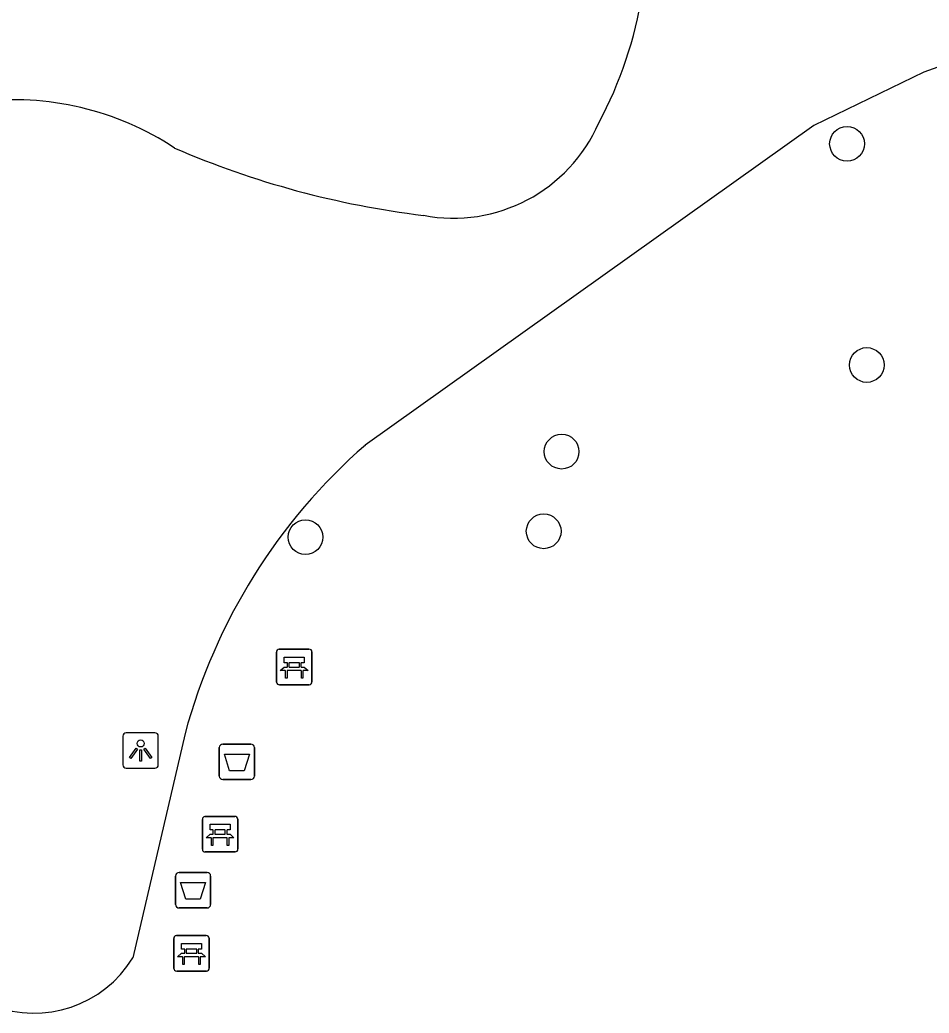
# Model space of a CAD drawing. Extents: x 162990 to 165007, y 383433 to 384336.
# Drawn here: x 164505.24 to 164530.86, y 383942.16 to 383970.14 of the extents above; entities that cross this region are included whole.
import ezdxf

# ---------------------------------------------------------------- set-up
doc = ezdxf.new("R2010")
doc.units = 0
for name, color, linetype in [('IMGEO_Afvalbak', 7, 'Continuous'), ('IMGEO_Bank', 7, 'Continuous'), ('IMGEO_Boom', 7, 'Continuous'), ('IMGEO_Lichtpunt', 7, 'Continuous'), ('IMGEO_Voetpad_gesloten', 7, 'Continuous')]:
    doc.layers.add(name, color=color, linetype=linetype)

msp = doc.modelspace()

# ---------------------------------------------------------------- linework, layer by layer
at = {"layer": 'IMGEO_Afvalbak'}
for p, q in [((164510.857, 383948.838), (164510.857, 383949.638)), ((164510.857, 383949.638), (164510.857, 383948.838)), ((164510.957, 383949.738), (164511.747, 383949.738)), ((164511.747, 383949.738), (164510.957, 383949.738)), ((164511.847, 383949.638), (164511.847, 383948.838)), ((164511.847, 383948.838), (164511.847, 383949.638)), ((164511.747, 383948.738), (164510.957, 383948.738)), ((164510.957, 383948.738), (164511.747, 383948.738)), ((164509.623, 383945.222), (164509.623, 383946.022)), ((164509.623, 383946.022), (164509.623, 383945.222)), ((164509.723, 383946.122), (164510.513, 383946.122)), ((164510.513, 383946.122), (164509.723, 383946.122)), ((164510.613, 383946.022), (164510.613, 383945.222)), ((164510.613, 383945.222), (164510.613, 383946.022)), ((164510.513, 383945.122), (164509.723, 383945.122)), ((164509.723, 383945.122), (164510.513, 383945.122))]:
    msp.add_line(p, q, dxfattribs=at)
for points in [[(164511, 383949.452), (164511.704, 383949.452), (164511.555, 383948.982), (164511.149, 383948.982), (164511, 383949.452)], [(164509.766, 383945.836), (164510.47, 383945.836), (164510.321, 383945.366), (164509.915, 383945.366), (164509.766, 383945.836)]]:
    msp.add_lwpolyline(points, dxfattribs=at)
for centre, start, end in [((164510.957, 383949.638), 90, 180), ((164510.957, 383949.638), 90, 180), ((164511.747, 383949.638), 0, 90), ((164511.747, 383949.638), 360, 90), ((164510.957, 383948.838), 180, 270), ((164510.957, 383948.838), 180, 270), ((164511.747, 383948.838), 270, 0), ((164511.747, 383948.838), 270, 0), ((164509.723, 383946.022), 90, 180), ((164509.723, 383946.022), 90, 180), ((164510.513, 383946.022), 0, 90), ((164510.513, 383946.022), 360, 90), ((164509.723, 383945.222), 180, 270), ((164509.723, 383945.222), 180, 270), ((164510.513, 383945.222), 270, 0), ((164510.513, 383945.222), 270, 0)]:
    msp.add_arc(centre, 0.1, start, end, dxfattribs=at)
at = {"layer": 'IMGEO_Bank'}
for p, q in [((164512.543, 383952.409), (164513.384, 383952.409)), ((164513.384, 383952.409), (164512.543, 383952.409)), ((164512.468, 383951.484), (164512.468, 383952.325)), ((164512.468, 383952.325), (164512.468, 383951.484)), ((164513.468, 383952.334), (164513.468, 383951.493)), ((164513.468, 383951.493), (164513.468, 383952.334)), ((164512.777, 383951.915), (164512.777, 383952.021)), ((164512.821, 383952.021), (164512.821, 383951.915)), ((164513.109, 383952.027), (164512.827, 383952.027)), ((164512.827, 383951.909), (164513.109, 383951.909)), ((164513.115, 383951.915), (164513.115, 383952.021)), ((164513.159, 383952.021), (164513.159, 383951.915)), ((164513.165, 383951.807), (164512.772, 383951.807)), ((164513.393, 383951.409), (164512.552, 383951.409)), ((164512.552, 383951.409), (164513.393, 383951.409)), ((164510.379, 383946.775), (164510.379, 383947.616)), ((164510.379, 383947.616), (164510.379, 383946.775)), ((164510.454, 383947.7), (164511.295, 383947.7)), ((164511.295, 383947.7), (164510.454, 383947.7)), ((164511.379, 383947.625), (164511.379, 383946.784)), ((164511.379, 383946.784), (164511.379, 383947.625)), ((164511.076, 383947.098), (164510.683, 383947.098)), ((164510.688, 383947.206), (164510.688, 383947.312)), ((164510.732, 383947.312), (164510.732, 383947.206)), ((164511.02, 383947.318), (164510.738, 383947.318)), ((164510.738, 383947.2), (164511.02, 383947.2)), ((164511.026, 383947.206), (164511.026, 383947.312)), ((164511.07, 383947.312), (164511.07, 383947.206)), ((164511.304, 383946.7), (164510.463, 383946.7)), ((164510.463, 383946.7), (164511.304, 383946.7)), ((164509.573, 383943.42), (164509.573, 383944.261)), ((164509.573, 383944.261), (164509.573, 383943.42)), ((164509.648, 383944.345), (164510.489, 383944.345)), ((164510.489, 383944.345), (164509.648, 383944.345)), ((164510.573, 383944.27), (164510.573, 383943.429)), ((164510.573, 383943.429), (164510.573, 383944.27)), ((164510.27, 383943.743), (164509.877, 383943.743)), ((164509.882, 383943.851), (164509.882, 383943.957)), ((164509.926, 383943.957), (164509.926, 383943.851)), ((164510.214, 383943.963), (164509.932, 383943.963)), ((164509.932, 383943.845), (164510.214, 383943.845)), ((164510.22, 383943.851), (164510.22, 383943.957)), ((164510.264, 383943.957), (164510.264, 383943.851)), ((164510.498, 383943.345), (164509.657, 383943.345)), ((164509.657, 383943.345), (164510.498, 383943.345))]:
    msp.add_line(p, q, dxfattribs=at)
for points in [[(164512.771, 383952.027), (164512.685, 383952.027), (164512.685, 383952.188), (164513.248, 383952.188), (164513.248, 383952.027), (164513.165, 383952.027)], [(164512.715, 383951.807), (164512.573, 383951.807), (164512.685, 383951.909), (164512.771, 383951.909)], [(164513.165, 383951.909), (164513.248, 383951.909), (164513.36, 383951.807), (164513.221, 383951.807)], [(164512.765, 383951.8), (164512.765, 383951.593), (164512.722, 383951.593), (164512.722, 383951.8)], [(164513.215, 383951.8), (164513.215, 383951.593), (164513.171, 383951.593), (164513.171, 383951.8)], [(164510.682, 383947.318), (164510.596, 383947.318), (164510.596, 383947.479), (164511.159, 383947.479), (164511.159, 383947.318), (164511.076, 383947.318)], [(164510.626, 383947.098), (164510.484, 383947.098), (164510.596, 383947.2), (164510.682, 383947.2)], [(164510.676, 383947.091), (164510.676, 383946.884), (164510.633, 383946.884), (164510.633, 383947.091)], [(164511.076, 383947.2), (164511.159, 383947.2), (164511.271, 383947.098), (164511.132, 383947.098)], [(164511.126, 383947.091), (164511.126, 383946.884), (164511.082, 383946.884), (164511.082, 383947.091)], [(164509.876, 383943.963), (164509.79, 383943.963), (164509.79, 383944.124), (164510.353, 383944.124), (164510.353, 383943.963), (164510.27, 383943.963)], [(164509.82, 383943.743), (164509.678, 383943.743), (164509.79, 383943.845), (164509.876, 383943.845)], [(164509.87, 383943.736), (164509.87, 383943.529), (164509.827, 383943.529), (164509.827, 383943.736)], [(164510.27, 383943.845), (164510.353, 383943.845), (164510.465, 383943.743), (164510.326, 383943.743)], [(164510.32, 383943.736), (164510.32, 383943.529), (164510.276, 383943.529), (164510.276, 383943.736)]]:
    msp.add_lwpolyline(points, dxfattribs=at)
for centre, radius, start, end in [((164512.546, 383952.331), 0.0779, 92.4484, 184.2845), ((164512.546, 383952.331), 0.0779, 92.4484, 184.2845), ((164513.39, 383952.331), 0.0779, 2.4484, 94.2845), ((164513.39, 383952.331), 0.0779, 2.4484, 94.2845), ((164512.77, 383952.02), 0.00671, 2.8957, 87.1043), ((164512.77, 383951.916), 0.00671, 272.8957, 357.1043), ((164512.827, 383952.02), 0.00671, 92.8957, 177.1043), ((164512.827, 383951.916), 0.00671, 182.8957, 267.1043), ((164513.109, 383952.02), 0.00671, 2.8957, 87.1043), ((164513.109, 383951.916), 0.00671, 272.8957, 357.1043), ((164513.166, 383952.02), 0.00671, 92.8957, 177.1043), ((164513.166, 383951.916), 0.00671, 182.8957, 267.1043), ((164512.715, 383951.8), 0.00671, 2.8957, 87.1043), ((164512.772, 383951.8), 0.00671, 92.8957, 177.1043), ((164513.164, 383951.8), 0.00671, 2.8957, 87.1043), ((164513.221, 383951.8), 0.00671, 92.8957, 177.1043), ((164512.546, 383951.487), 0.0779, 182.4484, 274.2845), ((164512.546, 383951.487), 0.0779, 182.4484, 274.2845), ((164513.39, 383951.487), 0.0779, 272.4484, 4.2845), ((164513.39, 383951.487), 0.0779, 272.4484, 4.2845), ((164510.457, 383947.622), 0.0779, 92.4484, 184.2845), ((164510.457, 383947.622), 0.0779, 92.4484, 184.2845), ((164511.301, 383947.622), 0.0779, 2.4484, 94.2845), ((164511.301, 383947.622), 0.0779, 2.4484, 94.2845), ((164510.626, 383947.091), 0.00671, 2.8957, 87.1043), ((164510.683, 383947.091), 0.00671, 92.8957, 177.1043), ((164510.681, 383947.311), 0.00671, 2.8957, 87.1043), ((164510.681, 383947.207), 0.00671, 272.8957, 357.1043), ((164510.738, 383947.311), 0.00671, 92.8957, 177.1043), ((164510.738, 383947.207), 0.00671, 182.8957, 267.1043), ((164511.02, 383947.311), 0.00671, 2.8957, 87.1043), ((164511.02, 383947.207), 0.00671, 272.8957, 357.1043), ((164511.077, 383947.311), 0.00671, 92.8957, 177.1043), ((164511.077, 383947.207), 0.00671, 182.8957, 267.1043), ((164511.075, 383947.091), 0.00671, 2.8957, 87.1043), ((164511.132, 383947.091), 0.00671, 92.8957, 177.1043), ((164510.457, 383946.778), 0.0779, 182.4484, 274.2845), ((164510.457, 383946.778), 0.0779, 182.4484, 274.2845), ((164511.301, 383946.778), 0.0779, 272.4484, 4.2845), ((164511.301, 383946.778), 0.0779, 272.4484, 4.2845), ((164509.651, 383944.267), 0.0779, 92.4484, 184.2845), ((164509.651, 383944.267), 0.0779, 92.4484, 184.2845), ((164510.495, 383944.267), 0.0779, 2.4484, 94.2845), ((164510.495, 383944.267), 0.0779, 2.4484, 94.2845), ((164509.82, 383943.736), 0.00671, 2.8957, 87.1043), ((164509.877, 383943.736), 0.00671, 92.8957, 177.1043), ((164509.875, 383943.956), 0.00671, 2.8957, 87.1043), ((164509.875, 383943.852), 0.00671, 272.8957, 357.1043), ((164509.932, 383943.956), 0.00671, 92.8957, 177.1043), ((164509.932, 383943.852), 0.00671, 182.8957, 267.1043), ((164510.214, 383943.956), 0.00671, 2.8957, 87.1043), ((164510.214, 383943.852), 0.00671, 272.8957, 357.1043), ((164510.271, 383943.956), 0.00671, 92.8957, 177.1043), ((164510.271, 383943.852), 0.00671, 182.8957, 267.1043), ((164510.269, 383943.736), 0.00671, 2.8957, 87.1043), ((164510.326, 383943.736), 0.00671, 92.8957, 177.1043), ((164509.651, 383943.423), 0.0779, 182.4484, 274.2845), ((164509.651, 383943.423), 0.0779, 182.4484, 274.2845), ((164510.495, 383943.423), 0.0779, 272.4484, 4.2845), ((164510.495, 383943.423), 0.0779, 272.4484, 4.2845)]:
    msp.add_arc(centre, radius, start, end, dxfattribs=at)
at = {"layer": 'IMGEO_Boom'}
for centre in [(164528.546, 383966.649), (164529.104, 383960.417), (164520.504, 383957.976), (164513.286, 383955.568), (164519.998, 383955.732)]:
    msp.add_circle(centre, 0.489, dxfattribs=at)
at = {"layer": 'IMGEO_Lichtpunt'}
for p, q in [((164508.142, 383949.959), (164508.142, 383949.152)), ((164508.142, 383949.959), (164508.142, 383949.152)), ((164509.044, 383950.054), (164508.236, 383950.054)), ((164509.044, 383950.054), (164508.236, 383950.054)), ((164509.138, 383949.152), (164509.138, 383949.959)), ((164509.138, 383949.152), (164509.138, 383949.959)), ((164508.236, 383949.058), (164509.044, 383949.058)), ((164508.236, 383949.058), (164509.044, 383949.058))]:
    msp.add_line(p, q, dxfattribs=at)
for points in [[(164508.516, 383949.623), (164508.555, 383949.595), (164508.367, 383949.333), (164508.329, 383949.36), (164508.516, 383949.623)], [(164508.618, 383949.575), (164508.665, 383949.575), (164508.665, 383949.253), (164508.618, 383949.253), (164508.618, 383949.575)], [(164508.728, 383949.595), (164508.766, 383949.622), (164508.953, 383949.36), (164508.914, 383949.332), (164508.728, 383949.595)]]:
    msp.add_lwpolyline(points, dxfattribs=at)
msp.add_circle((164508.641, 383949.757), 0.0994, dxfattribs=at)
for centre, start, end in [((164508.236, 383949.959), 90, 180), ((164508.236, 383949.959), 90, 180), ((164509.044, 383949.959), 0, 90), ((164509.044, 383949.959), 0, 90), ((164508.236, 383949.152), 180, 270), ((164508.236, 383949.152), 180, 270), ((164509.044, 383949.152), 270, 0), ((164509.044, 383949.152), 270, 360)]:
    msp.add_arc(centre, 0.0946, start, end, dxfattribs=at)
at = {"layer": 'IMGEO_Voetpad_gesloten'}
for points in [[(164559.496, 383970.615), (164537.335, 383970.522), (164531.735, 383969.033), (164530.709, 383968.662), (164527.609, 383967.166), (164514.972, 383958.162)], [(164509.892, 383950.034), (164508.419, 383943.715)]]:
    msp.add_lwpolyline(points, dxfattribs=at)
for centre, radius, start, end in [((164511.346, 383972.695), 11.573, 331.8657, 350.9719), ((164505.055, 383959.641), 8.249, 56.5756, 96.8162), ((164517.453, 383969.022), 4.469, 259.1018, 336.4773), ((164519.674, 383989.908), 25.461, 246.6892, 263.0829), ((164525.785, 383945.752), 16.459, 131.0668, 164.9225), ((164505.641, 383945.417), 3.258, 248.7266, 328.5076)]:
    msp.add_arc(centre, radius, start, end, dxfattribs=at)

doc.saveas('drawing.dxf')
